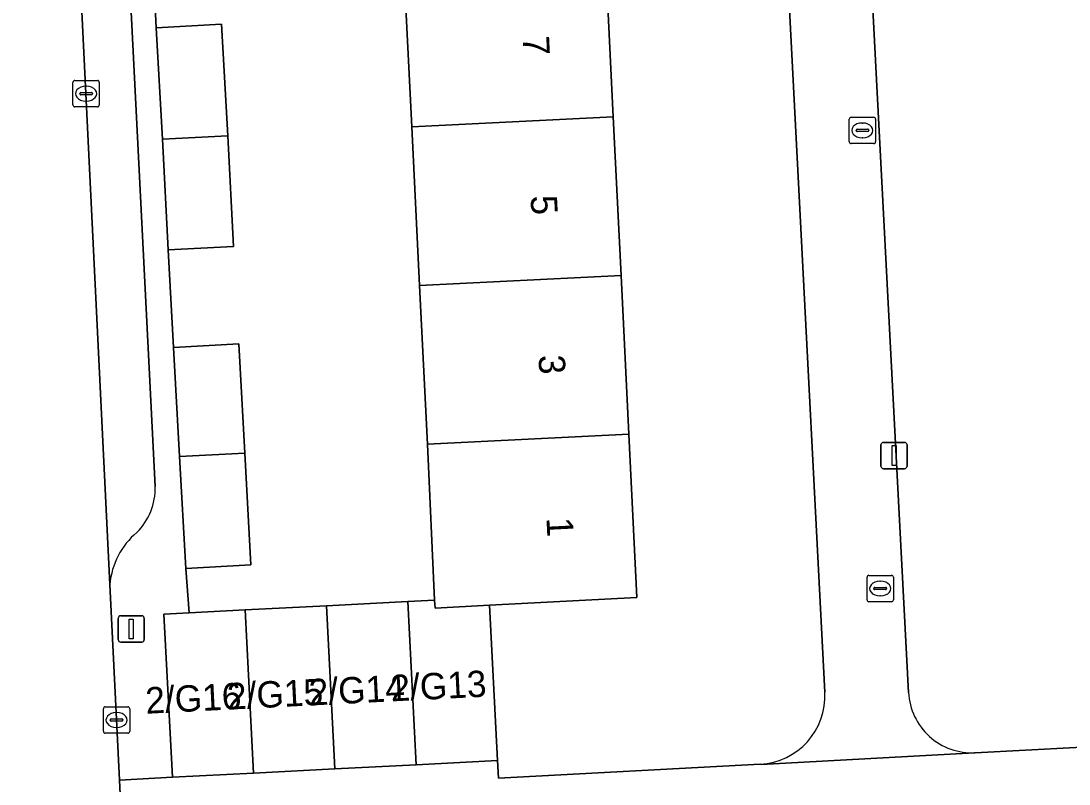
# Model space of a CAD drawing. Extents: x 161084 to 161928, y 385354 to 386522.
# Drawn here: x 161467.52 to 161507.27, y 385455.96 to 385484.89 of the extents above; entities that cross this region are included whole.
import ezdxf

# ---------------------------------------------------------------- set-up
doc = ezdxf.new("R2010")
doc.units = 0
for name, color, linetype in [('IMGEO_Erf', 7, 'Continuous'), ('IMGEO_Kolk', 7, 'Continuous'), ('IMGEO_Lichtmast', 7, 'Continuous'), ('IMGEO_Pand', 7, 'Continuous'), ('IMGEO_Pand_nummerreeks', 7, 'Continuous'), ('IMGEO_Parkeervlak_open', 7, 'Continuous'), ('IMGEO_Rijbaan_lokaal_open', 7, 'Continuous'), ('IMGEO_Voetpad_open', 7, 'Continuous')]:
    doc.layers.add(name, color=color, linetype=linetype)

msp = doc.modelspace()

# ---------------------------------------------------------------- linework, layer by layer
at = {"layer": 'IMGEO_Erf'}
for points in [[(161491.237, 385529.914), (161487.598, 385529.579), (161487.904, 385523.388), (161488.201, 385517.369), (161488.498, 385511.35), (161488.796, 385505.332), (161489.059, 385500), (161489.093, 385499.313), (161489.39, 385493.295), (161489.687, 385487.276), (161489.985, 385481.257), (161490.282, 385475.239), (161490.579, 385469.22), (161490.885, 385463.029), (161485.288, 385462.74), (161485.591, 385456.852), (161485.631, 385456.187), (161495.554, 385456.711)], [(161498.014, 385459.443), (161495.914, 385500), (161494.517, 385526.983)], [(161497.649, 385527.286), (161499.071, 385500), (161500, 385482.173), (161501.185, 385459.434)], [(161472.473, 385488.338), (161472.655, 385484.634), (161475.133, 385484.768), (161475.362, 385480.535), (161475.588, 385476.343), (161473.11, 385476.21), (161473.306, 385472.511), (161475.779, 385472.648), (161476.01, 385468.501), (161476.245, 385464.273), (161473.771, 385464.136), (161473.897, 385462.453), (161476.028, 385462.563), (161479.109, 385462.721), (161482.191, 385462.88), (161483.211, 385462.932), (161482.943, 385468.843), (161482.643, 385474.862), (161482.344, 385480.88), (161482.044, 385486.899)], [(161503.718, 385457.15), (161517.076, 385457.851)]]:
    msp.add_lwpolyline(points, dxfattribs=at)
for centre, radius, start, end in [((161495.416, 385459.309), 2.602, 273.0483, 2.9494), ((161503.592, 385459.557), 2.41, 182.9241, 272.994)]:
    msp.add_arc(centre, radius, start, end, dxfattribs=at)
at = {"layer": 'IMGEO_Kolk'}
for p, q in [((161469.492, 385481.709), (161469.492, 385482.561)), ((161469.567, 385482.635), (161470.419, 385482.635)), ((161470.493, 385482.561), (161470.493, 385481.709)), ((161469.751, 385482.129), (161469.751, 385482.141)), ((161470.189, 385482.092), (161469.791, 385482.092)), ((161469.794, 385482.178), (161470.192, 385482.178)), ((161469.98, 385482.415), (161470.005, 385482.415)), ((161470.235, 385482.141), (161470.235, 385482.129)), ((161470.003, 385481.855), (161469.978, 385481.855)), ((161470.419, 385481.635), (161469.567, 385481.635)), ((161498.935, 385480.316), (161498.935, 385481.168)), ((161499.01, 385481.242), (161499.862, 385481.242)), ((161499.423, 385481.022), (161499.448, 385481.022)), ((161499.936, 385481.168), (161499.936, 385480.316)), ((161499.194, 385480.736), (161499.194, 385480.748)), ((161499.632, 385480.699), (161499.234, 385480.699)), ((161499.237, 385480.785), (161499.635, 385480.785)), ((161499.678, 385480.748), (161499.678, 385480.736)), ((161499.862, 385480.242), (161499.01, 385480.242)), ((161499.446, 385480.462), (161499.421, 385480.462)), ((161499.611, 385462.948), (161499.611, 385463.8)), ((161499.686, 385463.874), (161500.538, 385463.874)), ((161500.612, 385463.8), (161500.612, 385462.948)), ((161499.87, 385463.368), (161499.87, 385463.38)), ((161499.913, 385463.417), (161500.311, 385463.417)), ((161500.099, 385463.654), (161500.124, 385463.654)), ((161500.354, 385463.38), (161500.354, 385463.368)), ((161500.308, 385463.331), (161499.91, 385463.331)), ((161500.122, 385463.094), (161500.097, 385463.094)), ((161500.538, 385462.874), (161499.686, 385462.874)), ((161470.646, 385457.963), (161470.646, 385458.815)), ((161470.721, 385458.889), (161471.573, 385458.889)), ((161471.134, 385458.669), (161471.159, 385458.669)), ((161471.647, 385458.815), (161471.647, 385457.963)), ((161470.905, 385458.383), (161470.905, 385458.395)), ((161471.343, 385458.346), (161470.945, 385458.346)), ((161470.948, 385458.432), (161471.346, 385458.432)), ((161471.389, 385458.395), (161471.389, 385458.383)), ((161471.573, 385457.889), (161470.721, 385457.889)), ((161471.157, 385458.109), (161471.132, 385458.109))]:
    msp.add_line(p, q, dxfattribs=at)
for points in [[(161469.492, 385481.709), (161469.492, 385482.561)], [(161469.567, 385482.635), (161470.419, 385482.635)], [(161470.493, 385482.561), (161470.493, 385481.709)], [(161470.419, 385481.635), (161469.567, 385481.635)], [(161498.935, 385480.316), (161498.935, 385481.168)], [(161499.01, 385481.242), (161499.862, 385481.242)], [(161499.936, 385481.168), (161499.936, 385480.316)], [(161499.862, 385480.242), (161499.01, 385480.242)], [(161499.611, 385462.948), (161499.611, 385463.8)], [(161499.686, 385463.874), (161500.538, 385463.874)], [(161500.612, 385463.8), (161500.612, 385462.948)], [(161500.538, 385462.874), (161499.686, 385462.874)], [(161470.646, 385457.963), (161470.646, 385458.815)], [(161470.721, 385458.889), (161471.573, 385458.889)], [(161471.647, 385458.815), (161471.647, 385457.963)], [(161471.573, 385457.889), (161470.721, 385457.889)]]:
    msp.add_lwpolyline(points, dxfattribs=at)
for centre, radius, start, end in [((161469.569, 385482.559), 0.0765, 91.552, 178.448), ((161469.569, 385482.559), 0.0765, 91.552, 178.448), ((161470.417, 385482.559), 0.0765, 1.552, 88.448), ((161470.417, 385482.559), 0.0765, 1.552, 88.448), ((161469.791, 385482.138), 0.0403, 85.8775, 175.7526), ((161469.788, 385482.128), 0.0366, 178.938, 274.7102), ((161470.192, 385482.135), 0.043, 264.8664, 352.4533), ((161470.196, 385482.14), 0.0386, 1.7309, 96.639), ((161469.569, 385481.711), 0.0765, 181.552, 268.448), ((161469.569, 385481.711), 0.0765, 181.552, 268.448), ((161470.417, 385481.711), 0.0765, 271.552, 358.448), ((161470.417, 385481.711), 0.0765, 271.552, 358.448), ((161499.012, 385481.166), 0.0765, 91.552, 178.448), ((161499.012, 385481.166), 0.0765, 91.552, 178.448), ((161499.86, 385481.166), 0.0765, 1.552, 88.448), ((161499.86, 385481.166), 0.0765, 1.552, 88.448), ((161499.234, 385480.745), 0.0403, 85.8775, 175.7526), ((161499.231, 385480.735), 0.0366, 178.938, 274.7102), ((161499.635, 385480.742), 0.043, 264.8664, 352.4533), ((161499.639, 385480.747), 0.0386, 1.7309, 96.639), ((161499.012, 385480.318), 0.0765, 181.552, 268.448), ((161499.012, 385480.318), 0.0765, 181.552, 268.448), ((161499.86, 385480.318), 0.0765, 271.552, 358.448), ((161499.86, 385480.318), 0.0765, 271.552, 358.448), ((161499.688, 385463.798), 0.0765, 91.552, 178.448), ((161499.688, 385463.798), 0.0765, 91.552, 178.448), ((161500.536, 385463.798), 0.0765, 1.552, 88.448), ((161500.536, 385463.798), 0.0765, 1.552, 88.448), ((161499.91, 385463.377), 0.0403, 85.8775, 175.7526), ((161500.315, 385463.379), 0.0386, 1.7309, 96.639), ((161499.907, 385463.367), 0.0366, 178.938, 274.7102), ((161500.311, 385463.374), 0.043, 264.8664, 352.4533), ((161499.688, 385462.95), 0.0765, 181.552, 268.448), ((161499.688, 385462.95), 0.0765, 181.552, 268.448), ((161500.536, 385462.95), 0.0765, 271.552, 358.448), ((161500.536, 385462.95), 0.0765, 271.552, 358.448), ((161470.723, 385458.813), 0.0765, 91.552, 178.448), ((161470.723, 385458.813), 0.0765, 91.552, 178.448), ((161471.571, 385458.813), 0.0765, 1.552, 88.448), ((161471.571, 385458.813), 0.0765, 1.552, 88.448), ((161470.945, 385458.392), 0.0403, 85.8775, 175.7526), ((161470.942, 385458.382), 0.0366, 178.938, 274.7102), ((161471.346, 385458.389), 0.043, 264.8664, 352.4533), ((161471.35, 385458.394), 0.0386, 1.7309, 96.639), ((161470.723, 385457.965), 0.0765, 181.552, 268.448), ((161470.723, 385457.965), 0.0765, 181.552, 268.448), ((161471.571, 385457.965), 0.0765, 271.552, 358.448), ((161471.571, 385457.965), 0.0765, 271.552, 358.448)]:
    msp.add_arc(centre, radius, start, end, dxfattribs=at)
for centre, major_axis, ratio, start_param, end_param in [((161469.979, 385482.135), (-0.387, 0.002), 0.722429, 4.712389, 7.853982), ((161470.004, 385482.135), (-0.39, 0.002), 0.717154, 1.570796, 4.712389), ((161499.422, 385480.742), (-0.387, 0.002), 0.722429, 4.712389, 7.853982), ((161499.447, 385480.742), (-0.39, 0.002), 0.717154, 1.570796, 4.712389), ((161500.098, 385463.374), (-0.387, 0.002), 0.722429, 4.712389, 7.853982), ((161500.123, 385463.374), (-0.39, 0.002), 0.717154, 1.570796, 4.712389), ((161471.133, 385458.389), (-0.387, 0.002), 0.722429, 4.712389, 7.853982), ((161471.158, 385458.389), (-0.39, 0.002), 0.717154, 1.570796, 4.712389)]:
    msp.add_ellipse(centre, major_axis=major_axis, ratio=ratio, start_param=start_param, end_param=end_param, dxfattribs=at)
at = {"layer": 'IMGEO_Lichtmast'}
for p, q in [((161500.141, 385468.016), (161500.141, 385468.816)), ((161500.141, 385468.816), (161500.141, 385468.016)), ((161500.241, 385468.916), (161501.031, 385468.916)), ((161501.031, 385468.916), (161500.241, 385468.916)), ((161501.131, 385468.816), (161501.131, 385468.016)), ((161501.131, 385468.016), (161501.131, 385468.816)), ((161501.031, 385467.916), (161500.241, 385467.916)), ((161500.241, 385467.916), (161501.031, 385467.916)), ((161471.21, 385461.441), (161471.21, 385462.241)), ((161471.21, 385462.241), (161471.21, 385461.441)), ((161471.31, 385462.341), (161472.1, 385462.341)), ((161472.1, 385462.341), (161471.31, 385462.341)), ((161472.2, 385462.241), (161472.2, 385461.441)), ((161472.2, 385461.441), (161472.2, 385462.241)), ((161472.1, 385461.341), (161471.31, 385461.341)), ((161471.31, 385461.341), (161472.1, 385461.341))]:
    msp.add_line(p, q, dxfattribs=at)
for points in [[(161500.561, 385468.791), (161500.711, 385468.791), (161500.711, 385468.041), (161500.561, 385468.041), (161500.561, 385468.791)], [(161471.63, 385462.216), (161471.78, 385462.216), (161471.78, 385461.466), (161471.63, 385461.466), (161471.63, 385462.216)]]:
    msp.add_lwpolyline(points, dxfattribs=at)
for centre, start, end in [((161500.241, 385468.816), 90, 180), ((161500.241, 385468.816), 90, 180), ((161501.031, 385468.816), 0, 90), ((161501.031, 385468.816), 360, 90), ((161500.241, 385468.016), 180, 270), ((161500.241, 385468.016), 180, 270), ((161501.031, 385468.016), 270, 0), ((161501.031, 385468.016), 270, 0), ((161471.31, 385462.241), 90, 180), ((161471.31, 385462.241), 90, 180), ((161472.1, 385462.241), 0, 90), ((161472.1, 385462.241), 360, 90), ((161471.31, 385461.441), 180, 270), ((161471.31, 385461.441), 180, 270), ((161472.1, 385461.441), 270, 0), ((161472.1, 385461.441), 270, 0)]:
    msp.add_arc(centre, 0.1, start, end, dxfattribs=at)
at = {"layer": 'IMGEO_Pand'}
for points in [[(161482.044, 385486.899), (161482.344, 385480.88), (161489.985, 385481.257), (161489.687, 385487.276)], [(161472.883, 385480.413), (161475.362, 385480.535), (161475.133, 385484.768), (161472.655, 385484.634)], [(161490.282, 385475.239), (161489.985, 385481.257), (161482.344, 385480.88), (161482.643, 385474.862)], [(161473.11, 385476.21), (161475.588, 385476.343), (161475.362, 385480.535), (161472.883, 385480.413)], [(161490.579, 385469.22), (161490.282, 385475.239), (161482.643, 385474.862), (161482.943, 385468.843)], [(161473.535, 385468.379), (161476.01, 385468.501), (161475.779, 385472.648), (161473.306, 385472.511)], [(161483.226, 385462.633), (161485.288, 385462.74), (161490.885, 385463.029), (161490.579, 385469.22), (161482.943, 385468.843), (161483.211, 385462.932)], [(161473.771, 385464.136), (161476.245, 385464.273), (161476.01, 385468.501), (161473.535, 385468.379)], [(161479.109, 385462.721), (161476.028, 385462.563), (161476.346, 385456.376), (161479.428, 385456.535)], [(161479.428, 385456.535), (161482.509, 385456.694), (161482.191, 385462.88), (161479.109, 385462.721)], [(161485.288, 385462.74), (161483.226, 385462.633), (161483.211, 385462.932), (161482.191, 385462.88), (161482.509, 385456.694), (161485.591, 385456.852)], [(161473.264, 385456.218), (161476.346, 385456.376), (161476.028, 385462.563), (161473.897, 385462.453), (161472.945, 385462.404)]]:
    msp.add_lwpolyline(points, close=True, dxfattribs=at)
at = {"layer": 'IMGEO_Parkeervlak_open'}
for points in [[(161467.943, 385521.882), (161469.115, 385500), (161470.894, 385463.528)], [(161472.612, 385467.241), (161471.207, 385494.99)]]:
    msp.add_lwpolyline(points, dxfattribs=at)
for centre, radius, start, end in [((161470.276, 385467.164), 2.337, 314.5269, 1.8816), ((161473.79, 385463.277), 2.907, 130.1662, 175.0407)]:
    msp.add_arc(centre, radius, start, end, dxfattribs=at)
at = {"layer": 'IMGEO_Rijbaan_lokaal_open'}
msp.add_lwpolyline([(161462.601, 385526.611), (161462.868, 385521.205), (161463.964, 385500), (161465.916, 385462.228), (161466.247, 385455.821), (161466.286, 385455.063), (161468.791, 385455.186), (161471.295, 385455.308), (161471.256, 385456.104), (161470.894, 385463.528), (161469.115, 385500), (161467.943, 385521.882), (161467.675, 385526.897)], dxfattribs=at)
at = {"layer": 'IMGEO_Voetpad_open'}
for points in [[(161492.377, 385568.533), (161494.119, 385534.961), (161494.52, 385527.023), (161494.517, 385526.983), (161495.914, 385500), (161498.014, 385459.443)], [(161501.185, 385459.434), (161500, 385482.173), (161499.071, 385500), (161497.649, 385527.286)], [(161471.207, 385494.99), (161472.612, 385467.241)], [(161470.894, 385463.528), (161471.256, 385456.104), (161473.264, 385456.218), (161472.945, 385462.404), (161473.897, 385462.453), (161473.771, 385464.136), (161473.535, 385468.379), (161473.306, 385472.511), (161473.11, 385476.21), (161472.883, 385480.413), (161472.655, 385484.634), (161472.473, 385488.338)], [(161517.076, 385457.851), (161503.718, 385457.15), (161503.682, 385457.141), (161495.592, 385456.709), (161495.554, 385456.711), (161485.631, 385456.187), (161485.591, 385456.852), (161482.509, 385456.694), (161479.428, 385456.535), (161476.346, 385456.376), (161473.264, 385456.218), (161471.256, 385456.104), (161471.295, 385455.308)], [(161495.554, 385456.711), (161495.592, 385456.709), (161503.682, 385457.141), (161503.718, 385457.15)]]:
    msp.add_lwpolyline(points, dxfattribs=at)
for centre, radius, start, end in [((161470.276, 385467.164), 2.337, 314.5269, 1.8816), ((161473.79, 385463.277), 2.907, 130.1662, 175.0407), ((161495.416, 385459.309), 2.602, 273.0483, 2.9494), ((161503.592, 385459.557), 2.41, 182.9241, 272.994)]:
    msp.add_arc(centre, radius, start, end, dxfattribs=at)

# ---------------------------------------------------------------- texts
at = {"layer": 'IMGEO_Pand_nummerreeks'}
for s, rotation, p in [('7', 272.8275, (161486.55, 385484.307)), ('5', 272.8275, (161486.849, 385478.26)), ('3', 272.8275, (161487.148, 385472.213)), ('1', 272.8275, (161487.451, 385466.052)), ('2/G13', 2.8864, (161481.561, 385459.093)), ('2/G16', 2.8864, (161472.264, 385458.625)), ('2/G15', 2.8864, (161475.363, 385458.781)), ('2/G14', 2.8864, (161478.462, 385458.937))]:
    msp.add_text(s, height=1, rotation=rotation, dxfattribs=at).set_placement(p)

doc.saveas('drawing.dxf')
